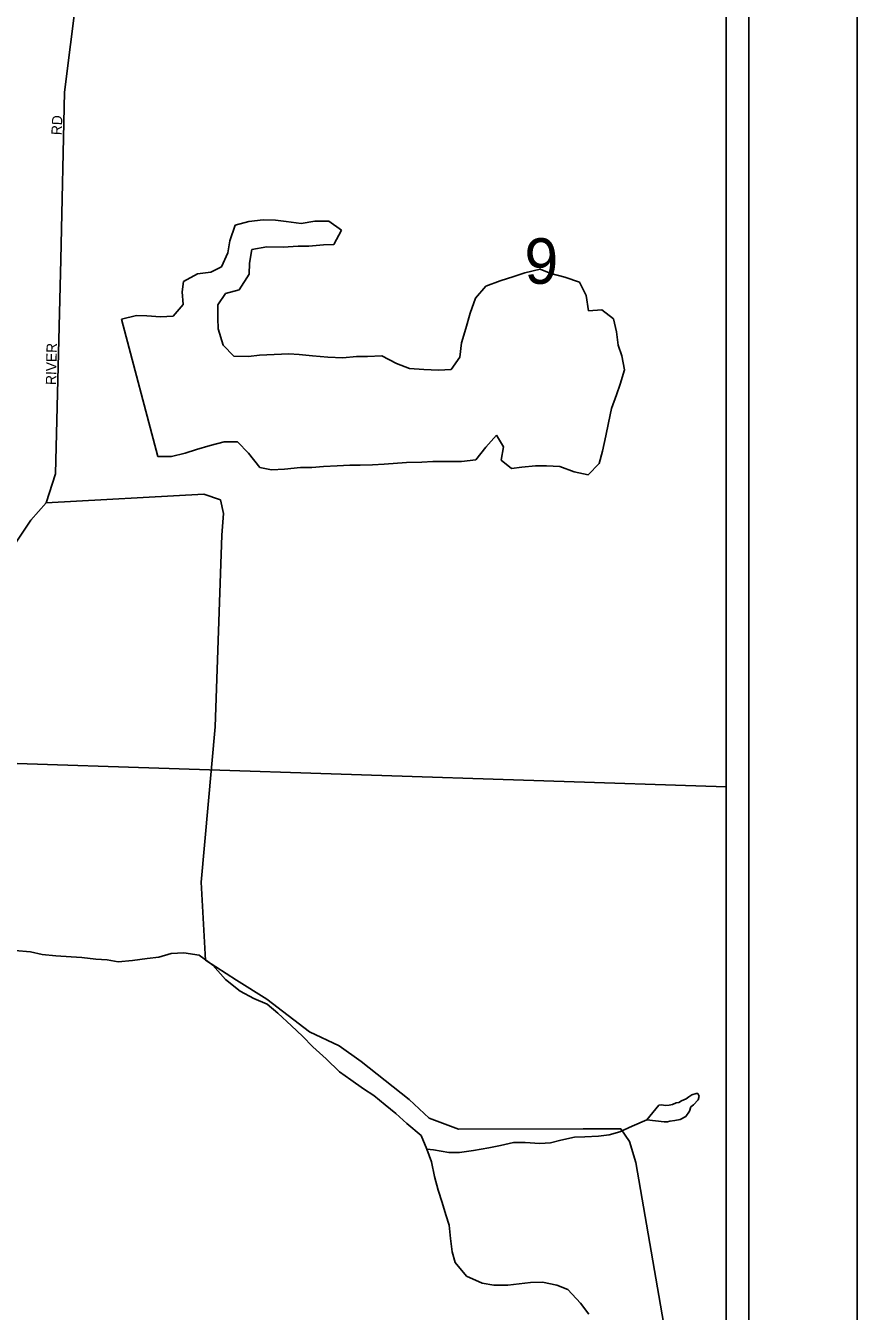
# Model space of a CAD drawing. Extents: x 0 to 34, y -2.3 to 22.
# Drawn here: x 8.234 to 9, y 15.127 to 16.311 of the extents above; entities that cross this region are included whole.
import ezdxf

# ---------------------------------------------------------------- set-up
doc = ezdxf.new("R2010")
doc.units = 0
for name, color, linetype in [('GM_X_City_Street', 7, 'Continuous'), ('GM_X_City_Street_Text', 7, 'Continuous'), ('GM_X_Corporation', 7, 'Continuous'), ('GM_X_County', 7, 'Continuous'), ('GM_X_Minor_Lake', 7, 'Continuous'), ('GM_X_Minor_River', 7, 'Continuous'), ('GM_X_Section', 7, 'Continuous'), ('GM_X_Section_Text', 7, 'Continuous'), ('GM_X_Township', 7, 'Continuous'), ('SH_Data', 7, 'Continuous')]:
    doc.layers.add(name, color=color, linetype=linetype)

msp = doc.modelspace()

# ---------------------------------------------------------------- linework, layer by layer
at = {"layer": 'GM_X_City_Street'}
for p, q in [((8.2699, 16.2502), (8.2818, 16.3473)), ((8.2665, 16.0959), (8.2699, 16.2502)), ((8.2615, 15.8987), (8.2665, 16.0959)), ((8.253, 15.8719), (8.2615, 15.8987)), ((8.3982, 15.8798), (8.253, 15.8719)), ((8.4133, 15.8746), (8.3982, 15.8798)), ((8.2389, 15.8559), (8.253, 15.8719)), ((8.4161, 15.862), (8.4133, 15.8746)), ((8.2119, 15.8158), (8.2389, 15.8559)), ((8.4146, 15.8423), (8.4161, 15.862)), ((8.4086, 15.6657), (8.4146, 15.8423)), ((8.3957, 15.5227), (8.4086, 15.6657)), ((8.3996, 15.4508), (8.3957, 15.5227)), ((8.4281, 15.4324), (8.3996, 15.4508)), ((8.4562, 15.4148), (8.4281, 15.4324)), ((8.4954, 15.3848), (8.4562, 15.4148)), ((8.5228, 15.3717), (8.4954, 15.3848)), ((8.543, 15.3573), (8.5228, 15.3717)), ((8.5871, 15.3223), (8.543, 15.3573)), ((8.6057, 15.3052), (8.5871, 15.3223)), ((8.6328, 15.2952), (8.6057, 15.3052)), ((8.7476, 15.2954), (8.6328, 15.2952)), ((8.7821, 15.2955), (8.7476, 15.2954)), ((8.7902, 15.2836), (8.7821, 15.2955)), ((8.796, 15.2645), (8.7902, 15.2836)), ((8.823, 15.1082), (8.796, 15.2645))]:
    msp.add_line(p, q, dxfattribs=at)
at = {"layer": 'GM_X_Corporation'}
msp.add_line((8.8792, 14.574), (8.8792, 17.9444), dxfattribs=at)
at = {"layer": 'GM_X_County'}
msp.add_line((8.8792, 14.574), (8.8792, 20.8994), dxfattribs=at)
at = {"layer": 'GM_X_Minor_Lake'}
for p, q in [((8.427, 16.1277), (8.422, 16.1133)), ((8.4396, 16.1311), (8.427, 16.1277)), ((8.4529, 16.1327), (8.4396, 16.1311)), ((8.464, 16.1324), (8.4529, 16.1327)), ((8.4738, 16.131), (8.464, 16.1324)), ((8.4878, 16.1291), (8.4738, 16.131)), ((8.5004, 16.1314), (8.4878, 16.1291)), ((8.5133, 16.1314), (8.5004, 16.1314)), ((8.5249, 16.1231), (8.5133, 16.1314)), ((8.5177, 16.11), (8.5249, 16.1231)), ((8.422, 16.1133), (8.4202, 16.1023)), ((8.4401, 16.0927), (8.4423, 16.1052)), ((8.4423, 16.1052), (8.4561, 16.1078)), ((8.4561, 16.1078), (8.4713, 16.1074)), ((8.4713, 16.1074), (8.485, 16.1082)), ((8.485, 16.1082), (8.4948, 16.1083)), ((8.4948, 16.1083), (8.5082, 16.1095)), ((8.5082, 16.1095), (8.5177, 16.11)), ((8.4202, 16.1023), (8.4145, 16.0892)), ((8.4398, 16.0824), (8.4401, 16.0927)), ((8.3923, 16.0829), (8.3795, 16.0757)), ((8.4045, 16.0845), (8.3923, 16.0829)), ((8.4145, 16.0892), (8.4045, 16.0845)), ((8.4307, 16.0682), (8.4398, 16.0824)), ((8.6837, 16.0804), (8.6711, 16.0765)), ((8.6937, 16.0839), (8.6837, 16.0804)), ((8.7079, 16.087), (8.6937, 16.0839)), ((8.7177, 16.0833), (8.7079, 16.087)), ((8.7305, 16.0799), (8.7177, 16.0833)), ((8.744, 16.0753), (8.7305, 16.0799)), ((8.3795, 16.0757), (8.3781, 16.0662)), ((8.418, 16.0647), (8.4307, 16.0682)), ((8.6577, 16.0716), (8.6482, 16.0604)), ((8.6711, 16.0765), (8.6577, 16.0716)), ((8.7502, 16.063), (8.744, 16.0753)), ((8.3781, 16.0662), (8.379, 16.0547)), ((8.4109, 16.0543), (8.418, 16.0647)), ((8.6482, 16.0604), (8.6433, 16.0465)), ((8.7524, 16.0488), (8.7502, 16.063)), ((8.3361, 16.0445), (8.3223, 16.041)), ((8.3456, 16.0442), (8.3361, 16.0445)), ((8.3581, 16.0431), (8.3456, 16.0442)), ((8.3699, 16.0439), (8.3581, 16.0431)), ((8.379, 16.0547), (8.3699, 16.0439)), ((8.4109, 16.0421), (8.4109, 16.0543)), ((8.6433, 16.0465), (8.6395, 16.0325)), ((8.7646, 16.0497), (8.7524, 16.0488)), ((8.7754, 16.0414), (8.7646, 16.0497)), ((8.3223, 16.041), (8.3557, 15.9145)), ((8.4114, 16.0322), (8.4109, 16.0421)), ((8.416, 16.0172), (8.4114, 16.0322)), ((8.6395, 16.0325), (8.6353, 16.0193)), ((8.7781, 16.0295), (8.7754, 16.0414)), ((8.7797, 16.0173), (8.7781, 16.0295)), ((8.4256, 16.007), (8.416, 16.0172)), ((8.4629, 16.0087), (8.4495, 16.0079)), ((8.4765, 16.0091), (8.4629, 16.0087)), ((8.486, 16.0085), (8.4765, 16.0091)), ((8.4982, 16.0074), (8.486, 16.0085)), ((8.6353, 16.0193), (8.6338, 16.006)), ((8.7832, 16.0073), (8.7797, 16.0173)), ((8.4392, 16.0067), (8.4256, 16.007)), ((8.4495, 16.0079), (8.4392, 16.0067)), ((8.5122, 16.0062), (8.4982, 16.0074)), ((8.5262, 16.0055), (8.5122, 16.0062)), ((8.5388, 16.0067), (8.5262, 16.0055)), ((8.5487, 16.0068), (8.5388, 16.0067)), ((8.562, 16.0072), (8.5487, 16.0068)), ((8.5755, 16.0003), (8.562, 16.0072)), ((8.5875, 15.9958), (8.5755, 16.0003)), ((8.6338, 16.006), (8.6259, 15.9948)), ((8.7855, 15.9943), (8.7832, 16.0073)), ((8.6008, 15.9947), (8.5875, 15.9958)), ((8.6141, 15.994), (8.6008, 15.9947)), ((8.6259, 15.9948), (8.6141, 15.994)), ((8.7817, 15.9811), (8.7855, 15.9943)), ((8.7781, 15.9713), (8.7817, 15.9811)), ((8.7735, 15.9588), (8.7781, 15.9713)), ((8.7709, 15.9456), (8.7735, 15.9588)), ((8.7683, 15.9335), (8.7709, 15.9456)), ((8.4039, 15.9247), (8.4169, 15.9281)), ((8.4169, 15.9281), (8.4291, 15.9282)), ((8.4291, 15.9282), (8.4391, 15.9176)), ((8.6578, 15.9231), (8.6676, 15.9343)), ((8.6676, 15.9343), (8.6741, 15.9235)), ((8.7652, 15.9195), (8.7683, 15.9335)), ((8.3557, 15.9145), (8.3683, 15.9146)), ((8.3683, 15.9146), (8.3809, 15.9177)), ((8.3809, 15.9177), (8.3913, 15.9212)), ((8.3913, 15.9212), (8.4039, 15.9247)), ((8.4391, 15.9176), (8.4497, 15.9044)), ((8.6487, 15.9116), (8.6578, 15.9231)), ((8.6741, 15.9235), (8.6719, 15.9113)), ((8.7623, 15.9081), (8.7652, 15.9195)), ((8.4497, 15.9044), (8.4603, 15.9022)), ((8.4603, 15.9022), (8.4725, 15.903)), ((8.4725, 15.903), (8.487, 15.9045)), ((8.487, 15.9045), (8.4976, 15.9046)), ((8.4976, 15.9046), (8.5083, 15.9055)), ((8.5083, 15.9055), (8.5208, 15.9059)), ((8.5208, 15.9059), (8.5327, 15.9067)), ((8.5327, 15.9067), (8.5421, 15.9065)), ((8.5421, 15.9065), (8.5536, 15.9069)), ((8.5536, 15.9069), (8.5642, 15.9074)), ((8.5642, 15.9074), (8.5848, 15.9091)), ((8.5848, 15.9091), (8.5989, 15.9095)), ((8.5989, 15.9095), (8.6091, 15.91)), ((8.6091, 15.91), (8.6228, 15.91)), ((8.6228, 15.91), (8.6354, 15.91)), ((8.6354, 15.91), (8.6487, 15.9116)), ((8.6719, 15.9113), (8.6816, 15.9035)), ((8.6816, 15.9035), (8.6911, 15.9047)), ((8.6911, 15.9047), (8.7037, 15.9059)), ((8.7037, 15.9059), (8.7136, 15.906)), ((8.7136, 15.906), (8.7261, 15.9053)), ((8.7261, 15.9053), (8.7392, 15.9004)), ((8.7521, 15.8978), (8.7623, 15.9081)), ((8.7392, 15.9004), (8.7521, 15.8978))]:
    msp.add_line(p, q, dxfattribs=at)
at = {"layer": 'GM_X_Minor_River'}
for p, q in [((8.224, 15.4595), (8.2384, 15.4583)), ((8.2384, 15.4583), (8.2493, 15.4561)), ((8.2493, 15.4561), (8.2618, 15.4547)), ((8.2618, 15.4547), (8.2759, 15.4539)), ((8.2759, 15.4539), (8.2857, 15.4533)), ((8.2857, 15.4533), (8.2986, 15.4518)), ((8.2986, 15.4518), (8.3092, 15.4511)), ((8.3324, 15.4505), (8.3458, 15.4524)), ((8.3458, 15.4524), (8.3568, 15.4536)), ((8.3568, 15.4536), (8.3679, 15.4568)), ((8.3679, 15.4568), (8.3797, 15.4576)), ((8.3797, 15.4576), (8.3937, 15.4553)), ((8.3937, 15.4553), (8.4064, 15.4462)), ((8.3092, 15.4511), (8.3191, 15.4493)), ((8.3191, 15.4493), (8.3324, 15.4505)), ((8.4064, 15.4462), (8.4182, 15.4329)), ((8.4182, 15.4329), (8.4316, 15.4223)), ((8.4316, 15.4223), (8.4443, 15.4155)), ((8.4443, 15.4155), (8.4564, 15.4102)), ((8.4564, 15.4102), (8.4664, 15.402)), ((8.4664, 15.402), (8.479, 15.3902)), ((8.479, 15.3902), (8.489, 15.3808)), ((8.489, 15.3808), (8.4986, 15.371)), ((8.4986, 15.371), (8.5109, 15.36)), ((8.5109, 15.36), (8.5231, 15.3479)), ((8.5231, 15.3479), (8.5335, 15.3404)), ((8.5335, 15.3404), (8.5451, 15.3321)), ((8.5451, 15.3321), (8.5548, 15.3261)), ((8.5548, 15.3261), (8.5652, 15.3175)), ((8.8424, 15.3229), (8.8382, 15.3211)), ((8.8448, 15.3248), (8.8424, 15.3229)), ((8.8475, 15.3266), (8.8448, 15.3248)), ((8.8517, 15.328), (8.8475, 15.3266)), ((8.8491, 15.3174), (8.8534, 15.3222)), ((8.8532, 15.328), (8.8517, 15.328)), ((8.8543, 15.3256), (8.8532, 15.328)), ((8.8534, 15.3222), (8.8543, 15.3256)), ((8.5652, 15.3175), (8.5749, 15.3096)), ((8.5749, 15.3096), (8.5852, 15.3002)), ((8.8172, 15.3171), (8.8062, 15.3037)), ((8.8195, 15.3174), (8.8172, 15.3171)), ((8.8236, 15.3169), (8.8195, 15.3174)), ((8.8267, 15.3172), (8.8236, 15.3169)), ((8.8297, 15.3179), (8.8267, 15.3172)), ((8.8332, 15.3194), (8.8297, 15.3179)), ((8.8355, 15.3197), (8.8332, 15.3194)), ((8.8382, 15.3211), (8.8355, 15.3197)), ((8.842, 15.3066), (8.8455, 15.3118)), ((8.8455, 15.3118), (8.8468, 15.3156)), ((8.8468, 15.3156), (8.8491, 15.3174)), ((8.5852, 15.3002), (8.5983, 15.2892)), ((8.7812, 15.2926), (8.7927, 15.298)), ((8.7927, 15.298), (8.8062, 15.3037)), ((8.8062, 15.3037), (8.8221, 15.3018)), ((8.8221, 15.3018), (8.8251, 15.3017)), ((8.8251, 15.3017), (8.8274, 15.3024)), ((8.8274, 15.3024), (8.832, 15.303)), ((8.832, 15.303), (8.837, 15.304)), ((8.837, 15.304), (8.842, 15.3066)), ((8.5983, 15.2892), (8.6036, 15.2768)), ((8.727, 15.2849), (8.7396, 15.2876)), ((8.7396, 15.2876), (8.7491, 15.2881)), ((8.7491, 15.2881), (8.7617, 15.2886)), ((8.7617, 15.2886), (8.7716, 15.2898)), ((8.7716, 15.2898), (8.7812, 15.2926)), ((8.6036, 15.2768), (8.6079, 15.2649)), ((8.6036, 15.2768), (8.6097, 15.2759)), ((8.6097, 15.2759), (8.6237, 15.2736)), ((8.6336, 15.2737), (8.6465, 15.2753)), ((8.6465, 15.2753), (8.6607, 15.278)), ((8.6607, 15.278), (8.6714, 15.28)), ((8.6714, 15.28), (8.6832, 15.2827)), ((8.6832, 15.2827), (8.6942, 15.2828)), ((8.6942, 15.2828), (8.7075, 15.282)), ((8.7075, 15.282), (8.7174, 15.2825)), ((8.7174, 15.2825), (8.727, 15.2849)), ((8.6079, 15.2649), (8.6105, 15.2515)), ((8.6237, 15.2736), (8.6336, 15.2737)), ((8.6105, 15.2515), (8.614, 15.2389)), ((8.614, 15.2389), (8.6175, 15.2274)), ((8.6175, 15.2274), (8.621, 15.2162)), ((8.621, 15.2162), (8.6241, 15.2066)), ((8.6241, 15.2066), (8.6253, 15.1944)), ((8.6253, 15.1944), (8.6269, 15.1822)), ((8.6269, 15.1822), (8.6297, 15.1722)), ((8.6297, 15.1722), (8.64, 15.1598)), ((8.64, 15.1598), (8.6546, 15.1533)), ((8.6546, 15.1533), (8.6652, 15.1515)), ((8.6652, 15.1515), (8.6781, 15.1515)), ((8.6781, 15.1515), (8.6884, 15.1527)), ((8.6884, 15.1527), (8.6991, 15.154)), ((8.6991, 15.154), (8.7101, 15.1541)), ((8.7101, 15.1541), (8.7233, 15.1514)), ((8.7233, 15.1514), (8.7335, 15.1473)), ((8.7335, 15.1473), (8.7449, 15.1349)), ((8.7449, 15.1349), (8.7526, 15.1248))]:
    msp.add_line(p, q, dxfattribs=at)
at = {"layer": 'GM_X_Section'}
for p, q in [((8.8792, 15.6103), (8.8792, 16.6052)), ((8.1532, 15.6343), (8.8792, 15.6103)), ((8.8792, 15.6103), (8.1532, 15.6343)), ((8.8792, 14.583), (8.8792, 15.6103))]:
    msp.add_line(p, q, dxfattribs=at)
at = {"layer": 'GM_X_Township'}
msp.add_line((8.8792, 14.574), (8.8792, 17.9482), dxfattribs=at)
at = {"layer": 'SH_Data'}
for p, q in [((9, 21), (9, 14)), ((8.9, 20.9), (8.9, 14.1))]:
    msp.add_line(p, q, dxfattribs=at)

# ---------------------------------------------------------------- texts
at = {"layer": 'GM_X_City_Street_Text'}
for s, rotation, p in [('RD', 86.9861, (8.267, 16.2104)), ('RIVER', 88.8989, (8.262, 15.9804))]:
    msp.add_text(s, height=0.00947, rotation=rotation, dxfattribs=at).set_placement(p)
at = {"layer": 'GM_X_Section_Text'}
msp.add_text('9', height=0.0419, rotation=0, dxfattribs=at).set_placement((8.6934, 16.0737))

doc.saveas('drawing.dxf')
